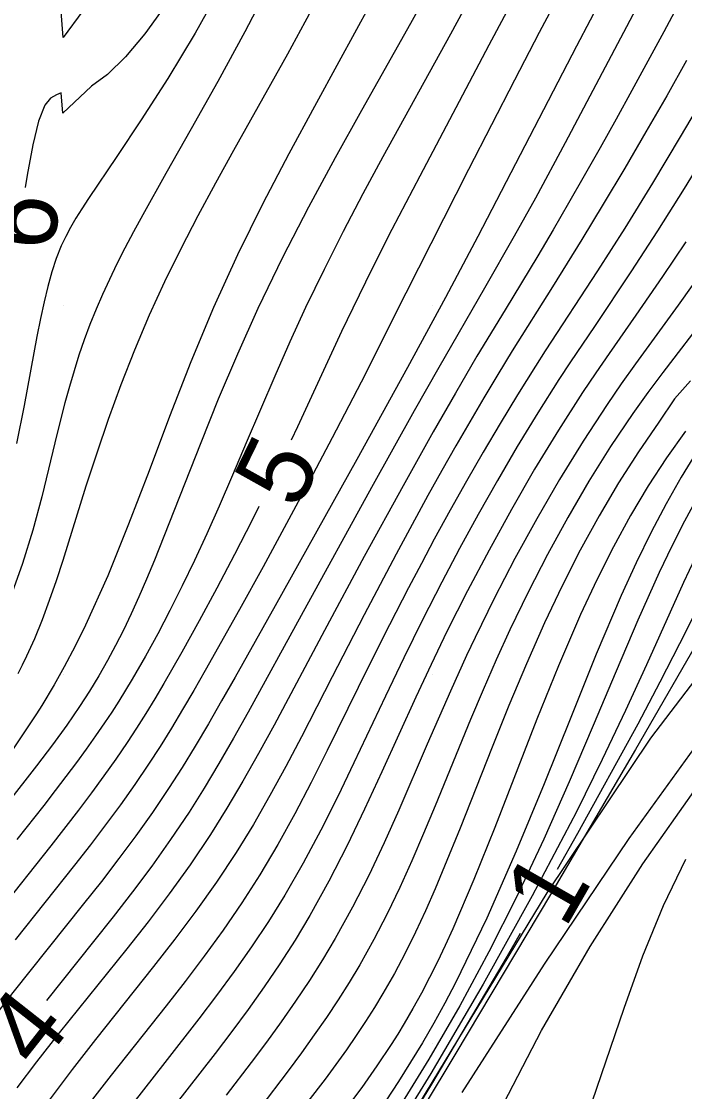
# Model space of a CAD drawing. Extents: x 2602990 to 2605851, y 618069 to 619180.
# Drawn here: x 2603818.86 to 2603836.82, y 618318.71 to 618347.68 of the extents above; entities that cross this region are included whole.
import ezdxf

# ---------------------------------------------------------------- set-up
doc = ezdxf.new("R2010")
doc.units = 0
for name, color, linetype in [('DTM Contours Major', 7, 'Continuous'), ('DTM Contours Major Text', 7, 'Continuous'), ('DTM Contours Minor', 7, 'Continuous'), ('DTM Contours Minor Text', 7, 'Continuous'), ('Exist DTM Breakline', 7, 'Continuous'), ('Exist DTM QL2 LIDAR Elevation Point', 7, 'Continuous')]:
    doc.layers.add(name, color=color, linetype=linetype)

msp = doc.modelspace()

# ---------------------------------------------------------------- linework, layer by layer
at = {"layer": 'DTM Contours Major'}
for points in [[(2603837.602, 618351.973), (2603835.835, 618348.653), (2603833.585, 618344.394), (2603832.78, 618342.901), (2603832.208, 618341.868), (2603831.407, 618340.46), (2603830.166, 618338.312), (2603829.5, 618337.138), (2603828.34, 618335.062), (2603826.436, 618331.601), (2603825.005, 618328.986), (2603824.61, 618328.281), (2603824.213, 618327.595), (2603823.812, 618326.927), (2603823.403, 618326.278), (2603822.904, 618325.535), (2603822.392, 618324.816), (2603821.871, 618324.118), (2603821.345, 618323.438), (2603820.819, 618322.773), (2603819.543, 618321.18)], [(2603822.745, 618348.1), (2603822.205, 618347.349), (2603821.682, 618346.724), (2603821.195, 618346.244), (2603820.763, 618345.93), (2603819.983, 618345.2), (2603819.944, 618345.75), (2603819.814, 618345.695), (2603819.65, 618345.607), (2603819.503, 618345.42), (2603819.331, 618344.982), (2603819.173, 618344.339), (2603819.021, 618343.523), (2603818.969, 618343.188)], [(2603837.147, 618336.023), (2603836.729, 618335.346), (2603836.319, 618334.623), (2603835.913, 618333.851), (2603835.509, 618333.025), (2603835.105, 618332.142), (2603834.429, 618330.55), (2603833.736, 618328.834), (2603833.018, 618327.041), (2603832.264, 618325.217), (2603831.467, 618323.407), (2603830.617, 618321.658), (2603830.326, 618321.108), (2603830.028, 618320.566), (2603829.72, 618320.033), (2603829.403, 618319.505), (2603829.074, 618318.982), (2603828.734, 618318.46)]]:
    msp.add_lwpolyline(points, dxfattribs=at)
at = {"layer": 'DTM Contours Minor'}
for points in [[(2603836.905, 618357.741), (2603836.613, 618357.029), (2603836.303, 618356.315), (2603835.823, 618355.269), (2603835.31, 618354.216), (2603834.772, 618353.157), (2603834.218, 618352.096), (2603831.523, 618347.044), (2603829.65, 618343.498), (2603828.895, 618342.047), (2603828.531, 618341.334), (2603828.178, 618340.627), (2603827.834, 618339.921), (2603827.532, 618339.285), (2603826.34, 618336.709), (2603826.168, 618336.345)], [(2603831.563, 618349.338), (2603830.479, 618347.341), (2603828.653, 618344.018), (2603828.113, 618343.015), (2603827.579, 618341.996), (2603827.058, 618340.968), (2603826.558, 618339.935), (2603826.131, 618339.005), (2603825.724, 618338.081), (2603824.954, 618336.274), (2603824.583, 618335.401), (2603824.218, 618334.556), (2603823.884, 618333.809), (2603823.551, 618333.09), (2603823.219, 618332.399), (2603822.886, 618331.736), (2603822.554, 618331.101), (2603822.221, 618330.494), (2603821.867, 618329.878), (2603821.501, 618329.281), (2603821.312, 618328.985), (2603821.115, 618328.689), (2603820.874, 618328.338), (2603820.62, 618327.982), (2603820.354, 618327.619), (2603819.778, 618326.86), (2603819.467, 618326.459), (2603818.736, 618325.533)], [(2603830.075, 618348.854), (2603829.398, 618347.626), (2603828.071, 618345.27), (2603827.358, 618343.986), (2603826.639, 618342.653), (2603825.936, 618341.289), (2603825.268, 618339.912), (2603824.711, 618338.675), (2603824.196, 618337.457), (2603823.718, 618336.274), (2603822.857, 618334.08), (2603822.465, 618333.1), (2603822.251, 618332.587), (2603822.042, 618332.102), (2603821.834, 618331.643), (2603821.626, 618331.205), (2603821.415, 618330.786), (2603821.199, 618330.381), (2603820.961, 618329.963), (2603820.71, 618329.549), (2603820.44, 618329.132), (2603820.091, 618328.626), (2603819.704, 618328.094), (2603819.276, 618327.526), (2603818.483, 618326.509)], [(2603837.116, 618349.021), (2603836.254, 618347.401), (2603835.396, 618345.812), (2603834.968, 618345.034), (2603834.535, 618344.258), (2603834.105, 618343.499), (2603833.679, 618342.759), (2603833.259, 618342.039), (2603832.847, 618341.341), (2603831.962, 618339.878), (2603831.199, 618338.617), (2603830.615, 618337.622), (2603830.011, 618336.568), (2603829.197, 618335.113), (2603828.148, 618333.194), (2603827.072, 618331.193), (2603825.705, 618328.626), (2603825.287, 618327.862), (2603824.863, 618327.112), (2603824.43, 618326.38), (2603823.982, 618325.666), (2603823.433, 618324.85), (2603822.867, 618324.063), (2603822.292, 618323.303), (2603821.717, 618322.571), (2603819.89, 618320.303), (2603819.276, 618319.519), (2603818.737, 618318.808)], [(2603825.634, 618348.791), (2603824.916, 618347.399), (2603824.184, 618346.054), (2603823.462, 618344.771), (2603822.776, 618343.563), (2603822.15, 618342.445), (2603821.9, 618341.986), (2603821.667, 618341.544), (2603821.449, 618341.116), (2603821.247, 618340.7), (2603821.059, 618340.292), (2603820.885, 618339.891), (2603820.718, 618339.475), (2603820.564, 618339.06), (2603820.421, 618338.644), (2603820.289, 618338.223), (2603820.163, 618337.796), (2603820.044, 618337.358), (2603819.837, 618336.539), (2603819.413, 618334.808), (2603819.172, 618333.912), (2603818.896, 618333.005), (2603818.572, 618332.093)], [(2603833.586, 618348.706), (2603832.886, 618347.38), (2603832.214, 618346.091), (2603830.974, 618343.678), (2603829.276, 618340.328), (2603828.064, 618337.921), (2603827.282, 618336.408), (2603826.676, 618335.263), (2603826.046, 618334.091), (2603825.406, 618332.916), (2603824.771, 618331.765), (2603823.841, 618330.107), (2603823.532, 618329.57), (2603823.228, 618329.05), (2603822.924, 618328.545), (2603822.619, 618328.053), (2603822.308, 618327.574), (2603821.932, 618327.02), (2603821.545, 618326.474), (2603821.145, 618325.932), (2603820.731, 618325.388), (2603820.302, 618324.838), (2603818.694, 618322.818)], [(2603824.295, 618348.664), (2603823.565, 618347.363), (2603822.826, 618346.139), (2603822.11, 618345.018), (2603821.452, 618344.024), (2603820.684, 618342.886), (2603820.504, 618342.613), (2603820.342, 618342.355), (2603820.195, 618342.107), (2603820.064, 618341.86), (2603819.945, 618341.609), (2603819.808, 618341.266), (2603819.687, 618340.901), (2603819.578, 618340.51), (2603819.478, 618340.09), (2603819.382, 618339.638), (2603819.286, 618339.15), (2603818.939, 618337.289), (2603818.732, 618336.253)], [(2603826.996, 618348.525), (2603826.54, 618347.659), (2603826.069, 618346.796), (2603824.611, 618344.191), (2603824.123, 618343.307), (2603823.644, 618342.419), (2603823.182, 618341.528), (2603822.741, 618340.632), (2603822.326, 618339.731), (2603821.926, 618338.786), (2603821.557, 618337.843), (2603821.217, 618336.909), (2603820.903, 618335.991), (2603820.611, 618335.098), (2603819.982, 618333.088), (2603819.804, 618332.539), (2603819.62, 618332.005), (2603819.427, 618331.482), (2603819.219, 618330.971), (2603819.004, 618330.495), (2603818.889, 618330.259), (2603818.769, 618330.023)], [(2603820.525, 618347.972), (2603819.991, 618347.244), (2603819.9, 618348.551)], [(2603834.638, 618348.427), (2603833.895, 618347.011), (2603831.221, 618341.863), (2603830.347, 618340.212), (2603829.315, 618338.31), (2603827.943, 618335.823), (2603825.732, 618331.859), (2603824.651, 618329.932), (2603824.285, 618329.288), (2603823.927, 618328.666), (2603823.57, 618328.065), (2603823.213, 618327.482), (2603822.851, 618326.917), (2603822.412, 618326.269), (2603821.963, 618325.637), (2603821.502, 618325.016), (2603821.03, 618324.402), (2603820.548, 618323.789), (2603818.632, 618321.39), (2603817.636, 618320.124), (2603817.122, 618319.459), (2603816.305, 618318.379)], [(2603828.311, 618348.142), (2603827.463, 618346.593), (2603826.798, 618345.384), (2603826.105, 618344.101), (2603825.404, 618342.756), (2603824.717, 618341.364), (2603824.063, 618339.935), (2603823.45, 618338.463), (2603822.875, 618336.985), (2603822.32, 618335.516), (2603821.768, 618334.074), (2603821.201, 618332.675), (2603820.601, 618331.337), (2603820.32, 618330.768), (2603820.025, 618330.21), (2603819.751, 618329.722), (2603819.418, 618329.164), (2603819.274, 618328.933), (2603818.334, 618327.532)], [(2603836.876, 618346.621), (2603836.337, 618345.669), (2603835.775, 618344.694), (2603835.2, 618343.711), (2603834.618, 618342.733), (2603834.039, 618341.777), (2603833.245, 618340.495), (2603832.155, 618338.761), (2603831.767, 618338.128), (2603831.384, 618337.49), (2603831.005, 618336.845), (2603830.628, 618336.19), (2603830.251, 618335.524), (2603829.873, 618334.844), (2603829.443, 618334.059), (2603829.011, 618333.257), (2603828.143, 618331.613), (2603827.277, 618329.938), (2603826.446, 618328.317), (2603826.024, 618327.514), (2603825.592, 618326.722), (2603825.146, 618325.945), (2603824.681, 618325.187), (2603824.144, 618324.378), (2603823.587, 618323.595), (2603823.017, 618322.834), (2603822.44, 618322.093), (2603820.872, 618320.122), (2603820.239, 618319.307), (2603819.587, 618318.443)], [(2603837.446, 618345.82), (2603836.705, 618344.558), (2603835.951, 618343.306), (2603835.198, 618342.088), (2603834.461, 618340.928), (2603833.049, 618338.767), (2603832.78, 618338.348), (2603832.295, 618337.576), (2603831.823, 618336.801), (2603831.363, 618336.021), (2603830.913, 618335.238), (2603830.474, 618334.452), (2603830.043, 618333.663), (2603829.693, 618333.007), (2603829.347, 618332.347), (2603828.663, 618331.012), (2603827.983, 618329.647), (2603827.143, 618327.94), (2603826.711, 618327.082), (2603826.265, 618326.232), (2603825.803, 618325.396), (2603825.321, 618324.582), (2603824.831, 618323.82), (2603824.326, 618323.084), (2603823.811, 618322.376), (2603823.294, 618321.692), (2603822.781, 618321.034), (2603821.298, 618319.158), (2603820.667, 618318.338)], [(2603837.522, 618344.327), (2603836.81, 618343.161), (2603836.088, 618342.013), (2603835.369, 618340.905), (2603834.377, 618339.428), (2603833.734, 618338.469), (2603833.418, 618337.988), (2603832.847, 618337.089), (2603832.291, 618336.178), (2603831.751, 618335.258), (2603831.228, 618334.335), (2603830.726, 618333.415), (2603830.244, 618332.502), (2603829.722, 618331.479), (2603829.218, 618330.456), (2603828.721, 618329.417), (2603827.869, 618327.611), (2603827.428, 618326.697), (2603826.973, 618325.79), (2603826.497, 618324.897), (2603825.999, 618324.03), (2603825.555, 618323.317), (2603825.095, 618322.627), (2603824.625, 618321.959), (2603824.148, 618321.31), (2603823.67, 618320.68), (2603822.747, 618319.498), (2603821.878, 618318.391)], [(2603836.851, 618341.717), (2603836.223, 618340.777), (2603835.499, 618339.73), (2603834.776, 618338.694), (2603834.416, 618338.169), (2603834.057, 618337.634), (2603833.403, 618336.615), (2603832.76, 618335.557), (2603832.133, 618334.472), (2603831.525, 618333.371), (2603830.942, 618332.264), (2603830.386, 618331.162), (2603829.957, 618330.274), (2603829.542, 618329.387), (2603828.621, 618327.365), (2603828.157, 618326.36), (2603827.682, 618325.37), (2603827.19, 618324.405), (2603826.674, 618323.473), (2603826.276, 618322.811), (2603825.863, 618322.168), (2603825.438, 618321.543), (2603825.003, 618320.932), (2603824.559, 618320.332), (2603824.11, 618319.739), (2603822.994, 618318.304)], [(2603837.03, 618340.534), (2603836.649, 618340.001), (2603835.492, 618338.414), (2603835.106, 618337.871), (2603834.721, 618337.313), (2603834.072, 618336.321), (2603833.437, 618335.285), (2603832.82, 618334.22), (2603832.228, 618333.141), (2603831.668, 618332.063), (2603831.146, 618331.001), (2603830.916, 618330.512), (2603830.478, 618329.549), (2603829.853, 618328.118), (2603829.082, 618326.333), (2603828.682, 618325.444), (2603828.267, 618324.564), (2603827.829, 618323.699), (2603827.363, 618322.855), (2603827.02, 618322.28), (2603826.661, 618321.714), (2603826.286, 618321.156), (2603825.898, 618320.602), (2603825.496, 618320.048), (2603825.081, 618319.493), (2603824.409, 618318.616)], [(2603837.446, 618339.763), (2603836.23, 618338.179), (2603835.824, 618337.634), (2603835.419, 618337.069), (2603834.818, 618336.175), (2603834.23, 618335.234), (2603833.659, 618334.256), (2603833.109, 618333.252), (2603832.585, 618332.234), (2603832.092, 618331.212), (2603831.72, 618330.397), (2603831.366, 618329.588), (2603831.028, 618328.787), (2603830.066, 618326.445), (2603829.754, 618325.696), (2603829.437, 618324.961), (2603829.11, 618324.237), (2603828.769, 618323.526), (2603828.408, 618322.826), (2603828.024, 618322.137), (2603827.738, 618321.663), (2603827.439, 618321.19), (2603827.124, 618320.718), (2603826.794, 618320.242), (2603826.449, 618319.762), (2603826.089, 618319.273), (2603825.32, 618318.262)], [(2603836.978, 618337.949), (2603836.55, 618337.461), (2603836.124, 618336.832), (2603835.572, 618336.034), (2603835.032, 618335.187), (2603834.506, 618334.296), (2603833.997, 618333.365), (2603833.504, 618332.399), (2603833.031, 618331.404), (2603832.537, 618330.29), (2603832.064, 618329.162), (2603831.61, 618328.034), (2603830.743, 618325.844), (2603830.324, 618324.813), (2603830.064, 618324.197), (2603829.802, 618323.602), (2603829.535, 618323.025), (2603829.257, 618322.461), (2603828.965, 618321.909), (2603828.654, 618321.363), (2603828.424, 618320.985), (2603828.183, 618320.606), (2603827.929, 618320.225), (2603827.662, 618319.839), (2603827.381, 618319.447), (2603827.086, 618319.047), (2603826.213, 618317.915)], [(2603836.847, 618336.592), (2603836.333, 618335.868), (2603835.838, 618335.106), (2603835.36, 618334.303), (2603834.895, 618333.457), (2603834.444, 618332.564), (2603834.003, 618331.623), (2603833.407, 618330.24), (2603832.823, 618328.795), (2603831.679, 618325.863), (2603831.112, 618324.448), (2603830.542, 618323.115), (2603830.335, 618322.663), (2603830.127, 618322.225), (2603829.913, 618321.797), (2603829.693, 618321.377), (2603829.465, 618320.963), (2603829.226, 618320.552), (2603829.052, 618320.267), (2603828.872, 618319.981), (2603828.491, 618319.406), (2603828.081, 618318.82), (2603827.089, 618317.499)], [(2603837.159, 618334.787), (2603836.816, 618334.149), (2603836.476, 618333.474), (2603836.134, 618332.759), (2603835.558, 618331.475), (2603834.964, 618330.088), (2603834.345, 618328.621), (2603833.695, 618327.097), (2603833.006, 618325.54), (2603832.271, 618323.974), (2603831.523, 618322.492), (2603830.732, 618321.028), (2603829.9, 618319.588), (2603829.033, 618318.177)], [(2603825.293, 618334.546), (2603825.112, 618334.182), (2603824.636, 618333.251), (2603824.155, 618332.337), (2603823.677, 618331.451), (2603823.207, 618330.603), (2603822.72, 618329.754), (2603822.477, 618329.345), (2603822.232, 618328.945), (2603821.983, 618328.552), (2603821.729, 618328.163), (2603821.418, 618327.708), (2603821.096, 618327.254), (2603820.759, 618326.796), (2603820.408, 618326.331), (2603819.657, 618325.364), (2603816.82, 618321.79), (2603816.049, 618320.806), (2603815.269, 618319.793), (2603814.401, 618318.639)], [(2603837.252, 618333.469), (2603836.792, 618332.49), (2603835.786, 618330.268), (2603835.217, 618329.026), (2603834.589, 618327.697), (2603833.891, 618326.283), (2603832.695, 618324.007), (2603831.364, 618321.619), (2603829.946, 618319.2), (2603828.492, 618316.829), (2603827.052, 618314.587), (2603825.675, 618312.555), (2603824.84, 618311.386), (2603824.055, 618310.329), (2603823.323, 618309.376), (2603822.648, 618308.518), (2603821.144, 618306.635), (2603820.527, 618305.841), (2603820.077, 618305.243), (2603819.596, 618304.581), (2603819.053, 618303.8)], [(2603823.564, 618302.222), (2603823.265, 618302.353), (2603822.497, 618302.993), (2603822.354, 618303.187), (2603822.235, 618303.396), (2603822.139, 618303.618), (2603822.067, 618303.857), (2603822.019, 618304.111), (2603821.995, 618304.382), (2603821.994, 618304.672), (2603822.018, 618304.98), (2603822.065, 618305.307), (2603822.135, 618305.653), (2603822.228, 618306.021), (2603822.344, 618306.409), (2603824.457, 618309.828), (2603833.096, 618324.095), (2603835.905, 618328.28), (2603838.752, 618332.009)], [(2603837.159, 618331.782), (2603836.685, 618330.836), (2603836.153, 618329.796), (2603835.552, 618328.653), (2603833.925, 618325.698), (2603833.367, 618324.726)], [(2603837.375, 618331.237), (2603835.493, 618327.972), (2603833.188, 618324.049), (2603830.624, 618319.746), (2603827.969, 618315.339), (2603825.389, 618311.105), (2603823.05, 618307.321), (2603821.5, 618304.852), (2603818.691, 618300.432)], [(2603830.802, 618318.681), (2603833.027, 618322.162), (2603835.324, 618325.56), (2603837.549, 618328.652)], [(2603831.799, 618318.153), (2603832.948, 618320.367), (2603834.26, 618322.636), (2603835.686, 618324.872), (2603837.175, 618326.989)], [(2603834.202, 618318.089), (2603835.183, 618320.967), (2603835.694, 618322.381), (2603836.252, 618323.746), (2603836.856, 618325.006)], [(2603832.371, 618322.992), (2603832.019, 618322.38), (2603829.964, 618318.912), (2603827.891, 618315.508), (2603825.931, 618312.383), (2603824.216, 618309.75), (2603823.629, 618308.883), (2603823.094, 618308.113), (2603822.607, 618307.427), (2603821.748, 618306.247), (2603820.769, 618304.909), (2603820.096, 618303.958), (2603819.451, 618303.016)]]:
    msp.add_lwpolyline(points, dxfattribs=at)
at = {"layer": 'Exist DTM Breakline'}
msp.add_spline([(2603751.583, 618450.596), (2603768.954, 618435.891), (2603805.072, 618414.752), (2603828.46, 618387.458), (2603819.191, 618359.408), (2603788.513, 618315.278), (2603769.845, 618293.995), (2603740.578, 618255.58)], degree=3, dxfattribs=at)
at = {"layer": 'Exist DTM QL2 LIDAR Elevation Point'}
for p, q in [((2603820, 618340), (2603820, 618340)), ((2603830, 618340), (2603830, 618340)), ((2603820, 618330), (2603820, 618330)), ((2603830, 618330), (2603830, 618330)), ((2603820, 618320), (2603820, 618320)), ((2603830, 618320), (2603830, 618320))]:
    msp.add_line(p, q, dxfattribs=at)

# ---------------------------------------------------------------- texts
at = {"layer": 'DTM Contours Major Text'}
for s, rotation, p in [('6', 81.5574, (2603819.712, 618341.406)), ('4', 51.8038, (2603819.303, 618319.264))]:
    msp.add_text(s, height=2, rotation=rotation, dxfattribs=at).set_placement(p)
at = {"layer": 'DTM Contours Minor Text'}
for s, rotation, p in [('5', 64.0771, (2603826.349, 618334.418)), ('1', 60.1254, (2603833.579, 618323.088))]:
    msp.add_text(s, height=2, rotation=rotation, dxfattribs=at).set_placement(p)

doc.saveas('drawing.dxf')
